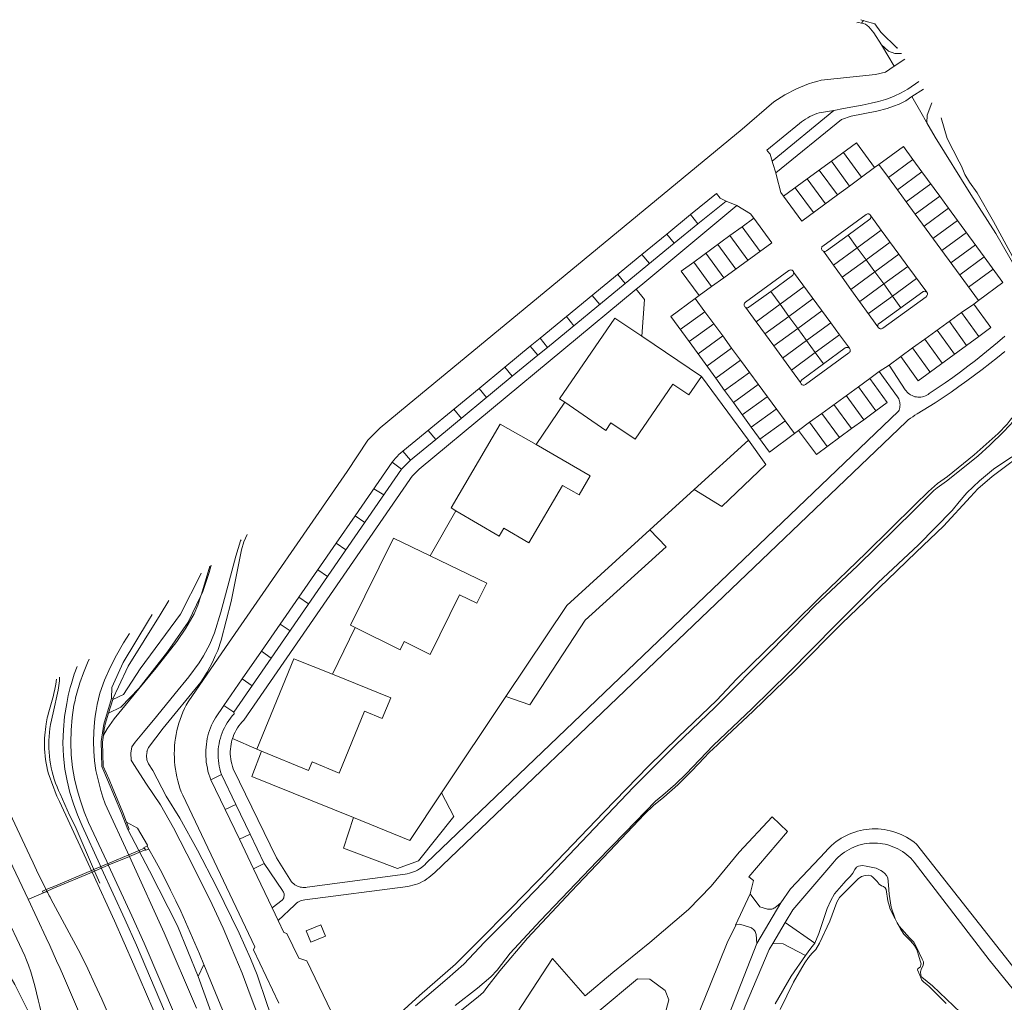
# Model space of a CAD drawing. Header units: metres. Extents: x 89888 to 94270, y 464165 to 468904.
# Tile 367 of 369: x 93303 to 93467, y 468669 to 468833. Entities that reach past the tile are written whole.
import ezdxf

# ---------------------------------------------------------------- set-up
doc = ezdxf.new("R2010")
doc.units = ezdxf.units.M
for name, color, linetype, lineweight in [('B_BEBOUWINGSGRENS_0', 251, 'CONTINUOUS', 13), ('B_OPSTAL_0', 251, 'CONTINUOUS', 13), ('G_GRENS_ALGEMEEN_0', 251, 'CONTINUOUS', 13), ('Q_DAMWAND_LIJN_0', 251, 'CONTINUOUS', 13), ('T_CULTUURGRENS_0', 251, 'CONTINUOUS', 13), ('T_HEK_LIJN_0', 251, 'CONTINUOUS', 13), ('V_GELEIDECONSTRUCTIE_LIJN_0', 251, 'CONTINUOUS', 13), ('V_WEGGRENS_0', 251, 'CONTINUOUS', 13), ('V_WEGMARKERING_LIJN_0', 251, 'CONTINUOUS', 13), ('W_DUIKER_-1', 251, 'CONTINUOUS', 13), ('W_WALBESCHERMING_LIJN_0', 251, 'CONTINUOUS', 13), ('W_WATERGRENS_0', 251, 'CONTINUOUS', 13)]:
    doc.layers.add(name, color=color, linetype=linetype, lineweight=lineweight)

# ---------------------------------------------------------------- blocks, each defined once
blk = doc.blocks.new('OGT_BLOK0_ACAD_1_FMEBLOCK19')
at = {"layer": 'W_WATERGRENS_0'}
blk.add_line((60.76, 61.28), (61.23, 61.11), dxfattribs=at)
blk.add_lwpolyline([(-61.23, -61.28), (-61.04, -60.24), (-60.5, -59.45), (-59.08, -57.78), (-56.94, -55.17), (-53.79, -51.3), (-51.53, -48.56), (-49.79, -46.19), (-49.04, -45.02), (-48.03, -43.08), (-47.24, -41.21), (-46.18, -37.73), (-44.76, -32.54), (-43.67, -28.4), (-42.86, -25.83), (-42.78, -25.65)], dxfattribs=at)
blk = doc.blocks.new('OGT_BLOK0_ACAD_1_FMEBLOCK14')
at = {"layer": 'T_CULTUURGRENS_0'}
for points in [[(59.7, 60.8), (59.23, 60.9), (58.93, 60.85)], [(-42.94, -24.67), (-43.52, -25.87), (-43.92, -27.2), (-45.65, -35.83), (-47.28, -42.29), (-47.88, -44.01), (-48.29, -44.93), (-48.71, -45.88), (-49.65, -47.66), (-50.72, -49.31), (-57, -57.03), (-59.45, -60.24), (-59.7, -60.9)]]:
    blk.add_lwpolyline(points, dxfattribs=at)

msp = doc.modelspace()

# ---------------------------------------------------------------- linework, layer by layer
at = {"layer": 'B_BEBOUWINGSGRENS_0'}
for p, q in [((93406.72, 468780.41), (93416.68, 468773.7)), ((93398.11, 468757.1), (93389.05, 468762.31)), ((93343.18, 468711.08), (93342.39, 468711.4))]:
    msp.add_line(p, q, dxfattribs=at)
for points in [[(93393.83, 468769.38), (93392.98, 468769.96), (93402.23, 468783.44), (93406.72, 468780.41)], [(93416.68, 468773.7), (93414.57, 468770.61), (93411.9, 468772.42), (93405.58, 468763.2), (93401.55, 468765.96), (93400.68, 468764.69), (93393.83, 468769.38)], [(93389.05, 468762.31), (93383.07, 468765.75), (93374.84, 468751.72), (93375.63, 468751.26)], [(93375.63, 468751.26), (93382.86, 468747.03), (93383.63, 468748.35), (93387.83, 468745.89), (93393.45, 468755.5), (93396.23, 468753.89), (93398.11, 468757.1)], [(93371.33, 468743.72), (93365.21, 468746.68), (93358.01, 468732.13), (93358.81, 468731.74)], [(93358.81, 468731.74), (93366.32, 468728.03), (93367, 468729.4), (93371.35, 468727.25), (93376.26, 468737.21), (93379.14, 468735.8), (93380.79, 468739.14), (93371.33, 468743.72)], [(93342.39, 468711.4), (93348.59, 468726.5), (93355, 468723.93)], [(93355, 468723.93), (93364.75, 468720.02), (93363.34, 468716.56), (93360.35, 468717.77), (93356.12, 468707.43), (93351.6, 468709.28), (93351.02, 468707.87), (93343.18, 468711.08)]]:
    msp.add_lwpolyline(points, dxfattribs=at)
at = {"layer": 'B_OPSTAL_0'}
msp.add_line((93350.62, 468681.05), (93351.38, 468679.18), dxfattribs=at)
msp.add_lwpolyline([(93351.38, 468679.18), (93353.85, 468680.18), (93353.09, 468682.05), (93350.62, 468681.05)], dxfattribs=at)
at = {"layer": 'G_GRENS_ALGEMEEN_0'}
msp.add_line((93317.59, 468717.45), (93318.29, 468719.72), dxfattribs=at)
for points in [[(93320.85, 468697.97), (93321.06, 468698.04), (93320.6, 468699.24)], [(93324.08, 468695.22), (93323.52, 468695), (93323.68, 468694.76), (93323.84, 468694.51), (93324.36, 468694.71)], [(93434.08, 468676.91), (93434.96, 468678.16), (93435.6, 468679.02)]]:
    msp.add_lwpolyline(points, dxfattribs=at)
at = {"layer": 'Q_DAMWAND_LIJN_0'}
for points in [[(93316.37, 468712.68), (93316.7, 468714.89), (93316.8, 468715.61), (93318.1, 468719.89)], [(93320.85, 468697.97), (93319.74, 468700.74), (93317.45, 468706.28), (93316.46, 468708.52), (93316.37, 468712.68)]]:
    msp.add_lwpolyline(points, dxfattribs=at)
at = {"layer": 'T_CULTUURGRENS_0'}
for p, q in [((93443.76, 468833.16), (93443.42, 468832.72)), ((93446.75, 468829.09), (93448.91, 468825.55)), ((93444.8, 468799.97), (93441.18, 468797.33)), ((93431.88, 468790.57), (93428.25, 468787.92)), ((93358.53, 468699.98), (93358.53, 468699.98)), ((93333.52, 468675.41), (93332.55, 468673.41))]:
    msp.add_line(p, q, dxfattribs=at)
for points in [[(93446.75, 468829.09), (93445.5, 468831.14), (93444.65, 468832.11), (93444.08, 468832.55), (93443.7, 468832.66), (93443.42, 468832.72)], [(93450.1, 468827.69), (93448.99, 468827.68), (93447.94, 468828.07), (93446.75, 468829.09)], [(93451.86, 468820.48), (93453.35, 468817.86), (93454.3, 468816.18), (93454.35, 468816.1)], [(93454.35, 468816.1), (93454.41, 468817.35), (93455.17, 468819.43)], [(93473.01, 468785.59), (93470.53, 468789.46), (93465.9, 468797.57), (93461.69, 468804.09), (93455.74, 468813.66), (93454.35, 468816.1)], [(93444.99, 468800.52), (93444.95, 468800.62), (93444.89, 468800.7), (93444.82, 468800.77), (93444.73, 468800.82), (93444.63, 468800.86), (93444.52, 468800.87), (93444.42, 468800.86), (93444.32, 468800.82), (93444.23, 468800.77), (93436.96, 468795.49)], [(93444.99, 468800.52), (93445.01, 468800.42), (93445.01, 468800.32), (93444.99, 468800.21), (93444.95, 468800.12), (93444.88, 468800.03), (93444.8, 468799.97)], [(93441.18, 468797.33), (93437.55, 468794.68), (93437.46, 468794.63), (93437.36, 468794.6), (93437.25, 468794.59), (93437.15, 468794.6), (93437.05, 468794.63)], [(93436.96, 468795.49), (93436.88, 468795.42), (93436.82, 468795.34), (93436.78, 468795.24), (93436.76, 468795.14), (93436.76, 468795.04), (93436.78, 468794.93), (93436.82, 468794.84), (93436.88, 468794.75), (93436.96, 468794.68), (93437.05, 468794.63)], [(93432.09, 468791.13), (93432.05, 468791.23), (93431.99, 468791.32), (93431.91, 468791.39), (93431.82, 468791.45), (93431.72, 468791.48), (93431.61, 468791.49), (93431.51, 468791.48), (93431.4, 468791.45), (93431.31, 468791.4), (93424.03, 468786.09), (93423.95, 468786.02), (93423.89, 468785.93), (93423.84, 468785.84), (93423.82, 468785.73), (93423.82, 468785.63), (93423.84, 468785.53), (93423.88, 468785.43), (93423.94, 468785.34), (93424.02, 468785.27)], [(93432.09, 468791.13), (93432.1, 468791.03), (93432.1, 468790.92), (93432.07, 468790.82), (93432.03, 468790.72), (93431.96, 468790.64), (93431.88, 468790.57)], [(93428.25, 468787.92), (93424.62, 468785.26), (93424.52, 468785.21)], [(93446.18, 468781.99), (93446.23, 468781.9), (93446.29, 468781.81), (93446.37, 468781.74), (93446.46, 468781.69), (93446.57, 468781.66), (93446.67, 468781.66), (93446.78, 468781.67), (93446.88, 468781.71), (93446.97, 468781.76), (93454.23, 468787.03), (93454.31, 468787.1), (93454.37, 468787.18), (93454.42, 468787.27), (93454.45, 468787.38), (93454.45, 468787.48), (93454.43, 468787.59), (93454.39, 468787.68), (93454.33, 468787.77)], [(93446.37, 468782.56), (93453.66, 468787.82), (93453.75, 468787.88), (93453.85, 468787.92), (93453.95, 468787.93), (93454.06, 468787.92), (93454.16, 468787.89), (93454.25, 468787.84), (93454.33, 468787.77)], [(93424.52, 468785.21), (93424.42, 468785.18), (93424.32, 468785.17), (93424.21, 468785.18), (93424.11, 468785.21), (93424.02, 468785.27)], [(93444.21, 468744.2), (93452.33, 468752.22), (93454.63, 468754.47), (93456.11, 468755.82), (93457.81, 468756.98), (93462.25, 468760.62), (93466.26, 468764.19), (93467.74, 468765.74), (93468.29, 468766.41), (93468.77, 468767), (93469.16, 468767.72), (93469.48, 468768.42), (93470.25, 468771.63), (93470.57, 468772.55), (93470.92, 468773.32), (93471.7, 468774.85), (93474.45, 468779.7), (93474.84, 468780.76), (93474.84, 468781.4), (93474.78, 468781.94), (93474.47, 468782.98), (93474.05, 468783.84)], [(93446.18, 468781.99), (93446.16, 468782.1), (93446.16, 468782.21), (93446.18, 468782.31), (93446.22, 468782.41), (93446.29, 468782.49), (93446.37, 468782.56)], [(93433.25, 468772.68), (93433.28, 468772.58), (93433.32, 468772.48), (93433.38, 468772.39), (93433.46, 468772.32), (93433.56, 468772.27), (93433.66, 468772.24), (93433.76, 468772.23), (93433.87, 468772.25), (93433.97, 468772.28), (93434.06, 468772.34), (93441.32, 468777.64), (93441.4, 468777.71), (93441.47, 468777.79), (93441.51, 468777.89), (93441.54, 468777.99), (93441.54, 468778.1), (93441.52, 468778.21), (93441.47, 468778.31), (93441.41, 468778.4)], [(93433.46, 468773.15), (93440.72, 468778.46), (93440.81, 468778.51), (93440.91, 468778.55), (93441.02, 468778.56), (93441.13, 468778.55), (93441.23, 468778.52), (93441.33, 468778.47), (93441.41, 468778.4)], [(93476.17, 468773.26), (93475.78, 468772.88), (93475.48, 468772.47), (93475.23, 468771.96), (93475.13, 468771.28), (93474.95, 468770.42), (93474.44, 468765.53), (93474.25, 468764.81), (93474.02, 468764.2), (93473.65, 468763.62), (93473.27, 468763.12), (93471.65, 468761.75), (93465.26, 468757), (93462.89, 468754.91), (93461.64, 468753.56), (93457.12, 468748.66), (93452.57, 468744.33), (93447.76, 468739.72), (93440.22, 468732.49), (93432.4, 468724.6), (93425.34, 468717.77)], [(93433.25, 468772.68), (93433.25, 468772.79), (93433.27, 468772.89), (93433.32, 468772.99), (93433.38, 468773.07), (93433.46, 468773.15)], [(93424.53, 468763.06), (93427.43, 468759.01), (93420.09, 468751.99), (93415.48, 468754.82)], [(93408.04, 468748.04), (93410.76, 468745.21), (93397.23, 468732.97), (93388.02, 468718.8), (93384.01, 468720.22)], [(93354.3, 468658.91), (93355.65, 468660.73), (93356.84, 468662.01), (93358.34, 468663.18), (93365.08, 468666.34), (93365.78, 468666.77), (93369.57, 468670.25), (93375.6, 468675.46), (93379.29, 468679.21), (93384.81, 468684.79), (93391.21, 468691.35), (93400.37, 468700.9), (93407.83, 468708.57), (93412.79, 468713.42), (93419.24, 468719.62), (93422.52, 468723.13), (93431.96, 468732.29), (93436.49, 468736.77), (93444.21, 468744.2)], [(93425.34, 468717.77), (93420.93, 468713.62), (93419.25, 468712.04), (93418.74, 468711.56), (93417.93, 468710.8), (93417.17, 468710.01), (93414.99, 468707.75), (93412.76, 468705.46), (93410.39, 468703.41), (93408.69, 468702), (93407.16, 468700.54), (93401.3, 468694.36), (93394.92, 468687.63), (93387.62, 468679.83), (93382.97, 468674.37), (93380.8, 468671.58), (93380.27, 468670.83), (93379.38, 468670), (93375.79, 468667.2)], [(93324.03, 468711.03), (93323.93, 468710.33), (93324.02, 468709.65), (93324.3, 468708.95), (93324.98, 468707.83), (93327.21, 468703.56), (93329.51, 468699.86), (93332.49, 468694.54), (93335.63, 468688.43), (93339.45, 468680.64), (93341.35, 468676.42), (93342.46, 468673.72), (93344.03, 468668.94), (93346.94, 468660.63), (93348.05, 468657.21)], [(93373.25, 468704.12), (93375.3, 468700.15), (93369.4, 468692.77), (93365.87, 468691.46), (93356.86, 468694.87), (93358.53, 468699.98)], [(93435.6, 468679.02), (93436.32, 468680.62), (93437.68, 468684.77), (93438.3, 468686.15), (93438.92, 468687.25), (93440.49, 468689.02), (93440.81, 468689.39), (93441.52, 468690.15), (93442, 468690.72), (93442.29, 468691.3), (93442.59, 468691.71), (93442.93, 468691.86), (93443.57, 468691.95), (93444.18, 468691.85), (93445.9, 468691.53), (93446.64, 468691.16), (93446.96, 468690.95), (93447.32, 468690.66), (93447.61, 468690.32), (93447.81, 468689.91), (93447.94, 468688.66), (93448.06, 468687.19), (93448.41, 468685.01), (93449.06, 468683.04)], [(93449.4, 468682.41), (93449.74, 468681.86), (93451.47, 468679.88), (93452.15, 468679.15), (93452.64, 468678.35), (93453.55, 468676.33), (93453.8, 468675.9), (93453.8, 468675.63), (93453.75, 468675.25), (93453.47, 468674.75), (93453.31, 468674.23), (93453.35, 468673.66), (93453.51, 468673.33), (93455.31, 468671.89), (93459.98, 468667.4)], [(93429.01, 468668.86), (93431.65, 468673.48), (93434.08, 468676.91)]]:
    msp.add_lwpolyline(points, dxfattribs=at)
at = {"layer": 'T_HEK_LIJN_0'}
for p, q in [((93416.68, 468773.7), (93424.53, 468763.06)), ((93389.05, 468762.31), (93393.83, 468769.38)), ((93424.53, 468763.06), (93415.48, 468754.82)), ((93415.48, 468754.82), (93408.04, 468748.04)), ((93371.33, 468743.72), (93375.63, 468751.26)), ((93408.04, 468748.04), (93394.16, 468735.41)), ((93384.01, 468720.22), (93394.16, 468735.41)), ((93355, 468723.93), (93358.81, 468731.74)), ((93373.25, 468704.12), (93384.01, 468720.22)), ((93343.18, 468711.08), (93341.54, 468706.85)), ((93341.54, 468706.85), (93358.53, 468699.98)), ((93367.94, 468696.17), (93373.25, 468704.12)), ((93358.53, 468699.98), (93367.94, 468696.17))]:
    msp.add_line(p, q, dxfattribs=at)
at = {"layer": 'V_GELEIDECONSTRUCTIE_LIJN_0'}
msp.add_lwpolyline([(93316.13, 468689.04), (93315.27, 468691.02), (93312.02, 468698.54), (93311.1, 468700.4), (93310.3, 468702.15), (93309.53, 468703.93), (93309.25, 468704.53), (93308.99, 468705.14), (93308.76, 468705.75), (93308.54, 468706.38), (93308.35, 468707.01), (93308.18, 468707.65), (93308.03, 468708.29), (93307.9, 468708.94), (93307.8, 468709.6), (93307.72, 468710.25), (93307.66, 468710.91), (93307.63, 468711.57), (93307.62, 468712.23), (93307.63, 468712.89), (93307.66, 468713.55), (93307.72, 468714.21), (93307.8, 468714.87), (93307.9, 468715.52), (93308.32, 468717.47), (93309.18, 468721.29), (93309.29, 468722.05), (93309.38, 468722.81), (93309.43, 468723.45)], dxfattribs=at)
at = {"layer": 'V_WEGGRENS_0'}
for p, q in [((93450.68, 468826.74), (93448.91, 468825.55)), ((93451.86, 468820.48), (93453.79, 468821.69)), ((93438.79, 468818.15), (93428.5, 468809.66)), ((93453.51, 468807.89), (93452.02, 468809.93)), ((93428.5, 468809.66), (93428.49, 468809.66)), ((93438.39, 468809.66), (93434.36, 468806.7)), ((93443.44, 468807), (93445.61, 468808.59)), ((93446.34, 468809.12), (93445.61, 468808.59)), ((93446.34, 468809.12), (93447.94, 468806.93)), ((93434.36, 468806.7), (93430.4, 468803.8)), ((93441.43, 468805.52), (93443.44, 468807)), ((93447.94, 468806.93), (93449.42, 468804.89)), ((93456.49, 468803.83), (93453.51, 468807.89)), ((93439.41, 468804.03), (93441.43, 468805.52)), ((93414.87, 468800.76), (93419.19, 468804.28)), ((93449.42, 468804.89), (93450.91, 468802.86)), ((93457.98, 468801.8), (93456.49, 468803.83)), ((93420.82, 468802.98), (93416.1, 468799.23)), ((93422.57, 468802.25), (93420.82, 468802.98)), ((93450.91, 468802.86), (93452.4, 468800.82)), ((93459.47, 468799.77), (93457.98, 468801.8)), ((93410.89, 468797.49), (93414.87, 468800.76)), ((93416.1, 468799.23), (93414.87, 468800.76)), ((93425.43, 468800.14), (93423.47, 468798.71)), ((93446.73, 468798.15), (93444.99, 468800.52)), ((93452.4, 468800.82), (93462.95, 468786.38)), ((93416.1, 468799.23), (93412.14, 468795.97)), ((93423.47, 468798.71), (93421.45, 468797.24)), ((93463.95, 468793.67), (93459.47, 468799.77)), ((93406.74, 468794.08), (93410.89, 468797.49)), ((93421.45, 468797.24), (93415.39, 468792.81)), ((93449.68, 468794.12), (93446.73, 468798.15)), ((93412.14, 468795.97), (93403.95, 468789.22)), ((93394.11, 468783.71), (93406.74, 468794.08)), ((93437.05, 468794.63), (93438.74, 468792.3)), ((93451.16, 468792.1), (93449.68, 468794.12)), ((93438.74, 468792.3), (93440.2, 468790.27)), ((93454.33, 468787.77), (93451.16, 468792.1)), ((93418.38, 468788.71), (93420.41, 468790.18)), ((93438.28, 468782.67), (93432.09, 468791.13)), ((93440.2, 468790.27), (93441.66, 468788.25)), ((93403.95, 468789.22), (93390.98, 468778.54)), ((93416.31, 468787.21), (93418.38, 468788.71)), ((93416.31, 468787.21), (93415.63, 468786.71)), ((93441.66, 468788.25), (93446.18, 468781.99)), ((93415.63, 468786.71), (93417.24, 468784.52)), ((93424.02, 468785.27), (93425.81, 468782.82)), ((93462.17, 468785.8), (93460.16, 468784.36)), ((93462.17, 468785.8), (93462.95, 468786.38)), ((93389.71, 468780.09), (93394.11, 468783.71)), ((93417.24, 468784.52), (93418.73, 468782.49)), ((93460.16, 468784.36), (93454.02, 468779.95)), ((93418.73, 468782.49), (93420.23, 468780.46)), ((93425.81, 468782.82), (93428.77, 468778.79)), ((93439.76, 468780.65), (93438.28, 468782.67)), ((93420.23, 468780.46), (93421.72, 468778.43)), ((93441.41, 468778.4), (93439.76, 468780.65)), ((93460.98, 468778.89), (93463.02, 468780.38)), ((93383.82, 468775.23), (93388.08, 468778.74)), ((93388.08, 468778.74), (93389.71, 468780.09)), ((93389.33, 468777.23), (93388.08, 468778.74)), ((93389.71, 468780.09), (93390.98, 468778.54)), ((93414.63, 468779.52), (93419.07, 468773.4)), ((93428.77, 468778.79), (93431.73, 468774.76)), ((93454.02, 468779.95), (93451.97, 468778.48)), ((93389.33, 468777.23), (93385.07, 468773.72)), ((93390.98, 468778.54), (93389.33, 468777.23)), ((93421.72, 468778.43), (93423.21, 468776.4)), ((93448.06, 468775.59), (93449.98, 468777.05)), ((93451.97, 468778.48), (93449.98, 468777.05)), ((93423.21, 468776.4), (93432.21, 468764.16)), ((93448.06, 468775.59), (93446.37, 468774.5)), ((93385.07, 468773.72), (93372.29, 468763.16)), ((93379.53, 468771.7), (93383.82, 468775.23)), ((93431.73, 468774.76), (93433.25, 468772.68)), ((93444.8, 468773.36), (93446.37, 468774.5)), ((93419.07, 468773.4), (93420.55, 468771.36)), ((93442.9, 468771.98), (93444.8, 468773.36)), ((93366.78, 468761.19), (93379.53, 468771.7)), ((93420.55, 468771.36), (93422.03, 468769.32)), ((93436.8, 468767.52), (93442.9, 468771.98)), ((93422.03, 468769.32), (93424.99, 468765.24)), ((93434.76, 468766.04), (93436.8, 468767.52)), ((93443.8, 468766.47), (93445.84, 468767.96)), ((93432.9, 468764.68), (93434.76, 468766.04)), ((93441.77, 468764.98), (93443.8, 468766.47)), ((93432.21, 468764.16), (93432.9, 468764.68)), ((93372.29, 468763.16), (93368.08, 468759.69)), ((93366.78, 468761.19), (93368.08, 468759.69)), ((93364.98, 468759.37), (93358.79, 468750.41)), ((93366.56, 468758.2), (93364.98, 468759.37)), ((93368.08, 468759.69), (93366.56, 468758.2)), ((93344.79, 468726.63), (93366.56, 468758.2)), ((93358.79, 468750.41), (93355.65, 468745.86)), ((93355.65, 468745.86), (93343.14, 468727.77)), ((93343.14, 468727.77), (93339.95, 468723.16)), ((93338.54, 468717.59), (93344.79, 468726.63)), ((93339.95, 468723.16), (93336.89, 468718.73)), ((93318.1, 468719.89), (93318.33, 468719.85)), ((93318.33, 468719.85), (93318.29, 468719.72)), ((93336.89, 468718.73), (93338.54, 468717.59)), ((93338.54, 468717.59), (93338.57, 468717.33)), ((93338.32, 468713.19), (93342.39, 468711.4)), ((93336.45, 468707.2), (93334.69, 468706.31)), ((93334.69, 468706.31), (93337.08, 468701.33)), ((93338.86, 468702.19), (93336.45, 468707.2)), ((93341.54, 468706.85), (93358.53, 468699.98)), ((93337.08, 468701.33), (93339.46, 468696.36)), ((93341.25, 468697.22), (93338.86, 468702.19)), ((93358.53, 468699.98), (93367.94, 468696.17)), ((93339.46, 468696.36), (93341.82, 468691.44)), ((93343.61, 468692.33), (93341.25, 468697.22)), ((93341.82, 468691.44), (93343.61, 468692.33)), ((93344.95, 468684.89), (93341.82, 468691.44)), ((93344.95, 468684.89), (93345.95, 468682.79)), ((93429.95, 468685.74), (93425.94, 468678.94)), ((93428.6, 468678.93), (93430.69, 468682.46)), ((93435.6, 468679.02), (93430.69, 468682.46))]:
    msp.add_line(p, q, dxfattribs=at)
for points in [[(93448.91, 468825.55), (93447.46, 468824.53), (93445.75, 468824.17), (93436.69, 468823.19), (93435.98, 468823), (93435.28, 468822.8), (93434.59, 468822.57), (93433.91, 468822.33), (93433.23, 468822.05), (93432.57, 468821.76), (93431.91, 468821.45), (93431.26, 468821.11), (93430.63, 468820.76), (93430, 468820.38), (93429.39, 468819.99), (93428.79, 468819.58), (93423.47, 468815.04), (93367.5, 468768.83), (93363, 468765.14), (93360.93, 468763.04), (93357.46, 468757.79), (93337.13, 468728.41), (93330.89, 468719.34), (93330.58, 468718.77), (93330.29, 468718.19), (93330.02, 468717.6), (93329.78, 468717), (93329.55, 468716.39), (93329.35, 468715.77), (93329.17, 468715.15), (93329.02, 468714.52), (93328.89, 468713.88), (93328.78, 468713.24), (93328.7, 468712.6), (93328.63, 468711.95), (93328.6, 468711.3), (93328.59, 468710.65), (93328.6, 468710), (93328.63, 468709.35), (93328.69, 468708.71), (93328.77, 468708.06), (93328.88, 468707.42), (93329.01, 468706.78), (93329.16, 468706.15), (93329.34, 468705.53), (93329.54, 468704.91), (93329.76, 468704.3), (93330.01, 468703.7), (93342.03, 468678.4), (93341.8, 468677.87), (93346.05, 468668.95)], [(93438.79, 468818.15), (93440.44, 468818.49), (93443.53, 468819.06), (93445.04, 468819.37), (93446.28, 468819.64), (93447.44, 468819.98), (93448.23, 468820.24), (93448.99, 468820.59), (93449.94, 468821.04), (93451.15, 468821.71)], [(93451.15, 468821.71), (93453, 468822.97), (93453, 468822.97)], [(93429.09, 468807.71), (93440.1, 468816.65), (93441.71, 468817.2), (93445.97, 468818.05), (93447.71, 468818.5), (93448.77, 468818.86), (93449.73, 468819.22), (93450.82, 468819.78), (93451.86, 468820.48)], [(93427.61, 468811.54), (93433.07, 468815.95), (93433.39, 468816.22), (93433.73, 468816.47), (93434.08, 468816.71), (93434.44, 468816.93), (93434.81, 468817.13), (93435.19, 468817.32), (93435.57, 468817.49), (93435.97, 468817.64), (93436.37, 468817.77), (93438.79, 468818.15)], [(93428.49, 468809.66), (93428.18, 468810.82), (93427.79, 468811.31), (93427.61, 468811.54)], [(93445.61, 468808.59), (93442.58, 468812.74), (93438.39, 468809.66)], [(93452.02, 468809.93), (93450.43, 468812.11), (93446.34, 468809.12)], [(93428.49, 468809.66), (93428.6, 468809.29), (93429.09, 468807.71)], [(93430.4, 468803.8), (93429.93, 468804.44), (93429.21, 468807.24), (93429.09, 468807.71)], [(93419.19, 468804.28), (93419.8, 468803.51), (93420.82, 468802.98)], [(93430.4, 468803.8), (93433.45, 468799.65), (93439.41, 468804.03)], [(93405.77, 468788.29), (93406.54, 468788.92), (93422.57, 468802.25)], [(93422.57, 468802.25), (93424.88, 468800.89), (93425.43, 468800.14)], [(93420.41, 468790.18), (93428.46, 468796.01), (93425.43, 468800.14)], [(93462.95, 468786.38), (93467.07, 468789.41), (93463.95, 468793.67)], [(93415.39, 468792.81), (93413.31, 468791.29), (93416.31, 468787.21)], [(93340.19, 468716.26), (93367.93, 468756.47), (93368.16, 468756.79), (93368.4, 468757.1), (93368.66, 468757.39), (93368.94, 468757.67), (93369.23, 468757.93), (93369.53, 468758.18), (93405.77, 468788.29)], [(93406.72, 468780.41), (93407.14, 468786.55), (93405.77, 468788.29)], [(93415.63, 468786.71), (93411.58, 468783.73), (93414.63, 468779.52)], [(93463.02, 468780.38), (93465.06, 468781.87), (93462.17, 468785.8)], [(93467.35, 468780.41), (93466.15, 468779.38), (93464.94, 468778.36), (93463.71, 468777.36), (93462.47, 468776.38), (93461.22, 468775.41), (93459.95, 468774.47), (93458.67, 468773.53), (93457.38, 468772.62), (93456.07, 468771.73), (93454.76, 468770.85), (93454.55, 468770.7), (93454.33, 468770.57), (93454.1, 468770.46), (93453.86, 468770.37), (93453.61, 468770.3), (93453.36, 468770.26), (93453.11, 468770.24), (93452.85, 468770.24), (93452.6, 468770.27), (93452.35, 468770.32), (93452.1, 468770.4), (93451.87, 468770.49), (93451.64, 468770.61), (93451.43, 468770.75), (93451.22, 468770.91), (93451.04, 468771.08), (93450.87, 468771.27), (93450.72, 468771.48), (93448.06, 468775.59)], [(93449.98, 468777.05), (93452.89, 468772.97), (93460.98, 468778.89)], [(93345.95, 468682.79), (93348.67, 468685.37), (93348.84, 468685.54), (93349.03, 468685.7), (93349.24, 468685.84), (93349.45, 468685.96), (93349.68, 468686.06), (93349.91, 468686.13), (93350.15, 468686.19), (93350.4, 468686.22), (93367.63, 468688.48), (93368.05, 468688.56), (93368.47, 468688.66), (93368.88, 468688.78), (93369.28, 468688.93), (93369.67, 468689.1), (93370.06, 468689.29), (93370.43, 468689.49), (93370.79, 468689.72), (93371.14, 468689.97), (93371.48, 468690.24), (93371.8, 468690.52), (93372.1, 468690.82), (93450.9, 468766.14), (93451.24, 468766.43), (93451.6, 468766.71), (93451.98, 468766.97), (93452.36, 468767.21), (93452.75, 468767.44), (93455.72, 468769.29), (93457.06, 468770.18), (93458.39, 468771.08), (93459.71, 468772), (93461.02, 468772.94), (93462.32, 468773.9), (93463.6, 468774.87), (93464.87, 468775.86), (93466.13, 468776.87), (93467.37, 468777.89)], [(93446.37, 468774.5), (93449.46, 468770.32), (93449.56, 468770.14), (93449.65, 468769.95), (93449.73, 468769.76), (93449.79, 468769.56), (93449.83, 468769.36), (93449.85, 468769.16), (93449.86, 468768.94), (93449.85, 468768.72), (93449.82, 468768.51), (93449.77, 468768.3), (93449.7, 468768.09), (93449.62, 468767.9), (93370.68, 468692.34), (93370.43, 468692.08), (93370.15, 468691.84), (93369.86, 468691.61), (93369.56, 468691.41), (93369.24, 468691.22), (93368.92, 468691.05), (93368.58, 468690.91), (93368.24, 468690.78), (93367.88, 468690.68), (93367.53, 468690.59), (93367.16, 468690.54), (93350.8, 468688.33), (93350.56, 468688.3), (93350.32, 468688.29), (93350.08, 468688.3), (93349.84, 468688.33), (93349.61, 468688.38), (93349.38, 468688.45), (93349.15, 468688.54), (93348.94, 468688.65), (93348.73, 468688.77), (93348.54, 468688.91), (93348.35, 468689.07), (93348.19, 468689.24), (93345.64, 468693.23), (93338.43, 468708.15), (93338.3, 468708.54), (93338.18, 468708.94), (93338.09, 468709.35), (93338.02, 468709.76), (93337.98, 468710.18), (93337.95, 468710.59), (93337.95, 468711.01), (93337.97, 468711.43), (93338.01, 468711.84), (93338.08, 468712.26), (93338.17, 468712.66), (93338.28, 468713.07), (93338.32, 468713.19)], [(93445.84, 468767.96), (93447.73, 468769.34), (93444.8, 468773.36)], [(93424.99, 468765.24), (93428.03, 468761.04), (93432.21, 468764.16)], [(93432.9, 468764.68), (93435.88, 468760.67), (93441.77, 468764.98)], [(93364.98, 468759.37), (93365.25, 468759.71), (93365.53, 468760.03), (93365.82, 468760.34), (93366.13, 468760.64), (93366.45, 468760.92), (93366.78, 468761.19)], [(93318.29, 468719.72), (93320.12, 468720.53), (93322.89, 468724.82), (93329.65, 468733.98), (93333.05, 468740.64), (93333.09, 468740.8)], [(93327.67, 468736.25), (93326.2, 468733.86), (93320.86, 468725.28), (93319.24, 468721.82), (93318.33, 468719.85)], [(93324.91, 468733.93), (93324.28, 468732.9), (93320.05, 468725.92), (93318.15, 468721.7), (93318.1, 468719.89)], [(93321.13, 468730.76), (93320.08, 468729.16), (93318.92, 468727.15), (93317.88, 468725.08), (93316.95, 468722.95), (93316.15, 468720.78), (93315.91, 468719.82), (93315.71, 468718.86), (93315.53, 468717.89), (93315.38, 468716.92), (93315.26, 468715.94), (93315.13, 468714.32), (93315.09, 468712.7), (93315.14, 468711.08), (93315.26, 468709.46), (93315.48, 468707.85), (93315.73, 468706.72), (93316.01, 468705.6), (93316.32, 468704.48), (93316.66, 468703.38), (93317.04, 468702.28), (93321.08, 468693.47)], [(93314.37, 468726.45), (93314.07, 468725.83), (93313.39, 468724.18), (93312.8, 468722.5), (93312.29, 468720.78), (93312.19, 468720.38), (93312.09, 468719.97), (93312, 468719.57), (93311.91, 468719.16), (93311.82, 468718.75), (93311.54, 468716.69), (93311.37, 468714.61), (93311.32, 468712.52), (93311.38, 468710.44), (93311.55, 468708.36), (93311.92, 468706.48), (93312.37, 468704.61), (93312.9, 468702.77), (93313.53, 468700.95), (93314.24, 468699.17), (93317.32, 468692.62), (93317.6, 468692)], [(93316.43, 468691.45), (93316.41, 468691.5), (93316.13, 468692.12), (93313.17, 468698.59), (93312.4, 468700.43), (93311.73, 468702.3), (93311.15, 468704.2), (93310.68, 468706.14), (93310.29, 468708.09), (93310.07, 468710.27), (93309.99, 468712.47), (93310.05, 468714.66), (93310.26, 468716.85), (93310.61, 468719.02), (93310.74, 468719.7), (93310.88, 468720.39), (93311.03, 468721.07), (93311.21, 468721.74), (93311.39, 468722.41), (93311.88, 468723.93), (93312.37, 468725.23)], [(93308.9, 468723.13), (93308.77, 468722.25), (93308.57, 468721.17), (93308.48, 468720.78), (93308.39, 468720.39), (93308.29, 468720), (93308.19, 468719.61), (93308.08, 468719.23), (93307.51, 468717.29), (93307.43, 468716.97), (93307.35, 468716.65), (93307.28, 468716.32), (93307.22, 468715.99), (93307.16, 468715.67)], [(93334.69, 468706.31), (93334.51, 468706.78), (93334.36, 468707.26), (93334.22, 468707.75), (93334.11, 468708.24), (93334.02, 468708.73), (93333.94, 468709.23), (93333.89, 468709.73), (93333.86, 468710.23), (93333.85, 468710.74), (93333.86, 468711.24), (93333.9, 468711.74), (93333.95, 468712.24), (93334.01, 468712.71), (93334.08, 468713.18), (93334.18, 468713.64), (93334.31, 468714.1), (93334.45, 468714.55), (93334.62, 468714.99), (93334.81, 468715.43), (93335.01, 468715.85), (93335.24, 468716.27), (93335.49, 468716.67), (93336.89, 468718.73)], [(93338.57, 468717.33), (93338.26, 468716.97), (93337.96, 468716.6), (93337.69, 468716.22), (93337.43, 468715.82), (93337.19, 468715.42), (93336.97, 468715), (93336.77, 468714.57), (93336.59, 468714.14), (93336.43, 468713.69), (93336.29, 468713.24), (93336.17, 468712.78), (93336.07, 468712.32), (93336, 468711.86), (93335.94, 468711.39), (93335.91, 468710.92), (93335.9, 468710.45), (93335.91, 468709.97), (93335.95, 468709.5), (93336.01, 468709.03), (93336.09, 468708.57), (93336.18, 468708.11), (93336.31, 468707.65), (93336.45, 468707.2)], [(93338.32, 468713.19), (93338.41, 468713.46), (93338.56, 468713.85), (93338.74, 468714.23), (93338.93, 468714.6), (93339.15, 468714.96), (93339.38, 468715.3), (93339.63, 468715.63), (93339.9, 468715.95), (93340.19, 468716.26)], [(93307.16, 468715.67), (93307.1, 468715.19), (93307.05, 468714.71), (93307, 468714.24), (93306.95, 468713.76), (93306.91, 468713.28), (93306.89, 468712.68), (93306.89, 468712.08), (93306.9, 468711.48), (93306.94, 468710.88), (93307, 468710.29), (93307.07, 468709.69), (93307.17, 468709.1), (93307.29, 468708.51), (93307.42, 468707.93), (93307.59, 468707.32)], [(93307.59, 468707.32), (93307.84, 468706.56), (93308.1, 468705.81), (93308.38, 468705.06), (93308.68, 468704.31), (93308.98, 468703.57), (93309.4, 468702.65), (93313.19, 468694.49), (93314.86, 468690.85), (93318.61, 468682.71), (93321.85, 468675.4), (93325, 468668.03), (93325.16, 468667.63), (93325.33, 468667.23), (93325.49, 468666.83), (93325.65, 468666.42), (93325.81, 468666.02)], [(93295.62, 468704.57), (93300.62, 468693.87), (93304.15, 468686.34)], [(93307.31, 468687.67), (93306.72, 468688.84), (93306.14, 468690.02), (93305.58, 468691.21), (93305.02, 468692.4), (93304.47, 468693.59), (93302.34, 468698.09), (93299.59, 468703.96), (93298.54, 468706.08)], [(93424.81, 468687.24), (93425.37, 468689.48), (93424.6, 468690.09), (93431.04, 468697.68), (93428.47, 468700.09), (93422.99, 468694.22), (93418.28, 468688.52), (93414.51, 468684.62), (93408.08, 468679.09), (93401.89, 468674.07), (93397.24, 468670.2), (93391.78, 468676.45), (93384.26, 468664.9)], [(93472.24, 468670.64), (93452.6, 468695.55), (93452.21, 468695.86), (93451.81, 468696.16), (93451.39, 468696.43), (93450.96, 468696.69), (93450.52, 468696.92), (93450.07, 468697.14), (93449.61, 468697.33), (93449.15, 468697.51), (93448.67, 468697.66), (93448.19, 468697.79), (93447.7, 468697.89), (93447.21, 468697.98), (93446.72, 468698.04), (93446.22, 468698.08), (93445.72, 468698.09), (93445.22, 468698.09), (93444.73, 468698.06), (93444.23, 468698), (93443.74, 468697.93), (93443.25, 468697.83), (93442.76, 468697.71), (93442.29, 468697.56), (93441.82, 468697.4), (93441.35, 468697.21), (93440.9, 468697), (93440.46, 468696.77), (93440.03, 468696.52), (93439.61, 468696.26), (93439.2, 468695.97), (93438.81, 468695.66), (93438.43, 468695.34), (93438.06, 468695), (93437.72, 468694.64), (93437.39, 468694.27), (93431.57, 468688.05), (93429.95, 468685.74)], [(93332.55, 468673.41), (93329.11, 468681.91), (93324.45, 468691.11), (93320.85, 468697.97)], [(93303.79, 468676.46), (93303.6, 468676.89), (93299.99, 468684.58), (93297.9, 468689.07), (93297.73, 468689.43), (93297.56, 468689.79), (93297.38, 468690.16), (93297.19, 468690.51), (93297, 468690.86), (93296.2, 468692.23), (93295.5, 468693.41), (93295.31, 468693.73), (93295.11, 468694.05), (93294.9, 468694.36), (93294.69, 468694.67), (93294.48, 468694.98)], [(93430.69, 468682.46), (93431.93, 468684.57), (93438.63, 468692.36), (93438.92, 468692.71), (93439.22, 468693.04), (93439.53, 468693.35), (93439.87, 468693.65), (93440.21, 468693.93), (93440.57, 468694.2), (93440.95, 468694.44), (93441.34, 468694.66), (93441.74, 468694.87), (93442.14, 468695.05), (93442.56, 468695.21), (93442.98, 468695.35), (93443.41, 468695.47), (93443.85, 468695.57), (93444.29, 468695.64), (93444.74, 468695.69), (93445.18, 468695.72), (93445.63, 468695.73), (93446.08, 468695.71), (93446.52, 468695.67), (93446.96, 468695.6), (93447.4, 468695.52), (93447.84, 468695.41), (93448.26, 468695.28), (93448.68, 468695.12), (93449.1, 468694.95), (93449.5, 468694.76), (93449.89, 468694.54), (93450.27, 468694.3), (93450.64, 468694.05), (93450.99, 468693.78), (93451.33, 468693.48), (93451.65, 468693.18), (93451.96, 468692.85), (93452.25, 468692.51), (93464.74, 468676.23), (93470.49, 468669.15)], [(93321.08, 468693.47), (93321.37, 468692.84), (93326.87, 468680.74), (93332.28, 468668.13)], [(93329.56, 468655.68), (93328.76, 468661.94), (93326.94, 468667.63), (93322.26, 468678.66), (93320.3, 468683.02), (93316.43, 468691.45)], [(93323.56, 468678.98), (93321.47, 468683.54), (93317.6, 468692)], [(93343.61, 468692.33), (93346.65, 468687.82), (93346.75, 468687.69), (93346.83, 468687.54), (93346.89, 468687.39), (93346.93, 468687.23), (93346.95, 468687.06), (93346.94, 468686.9), (93346.91, 468686.73), (93346.87, 468686.58), (93346.8, 468686.43), (93346.71, 468686.29), (93346.6, 468686.16), (93344.95, 468684.89)], [(93307.31, 468687.67), (93307.12, 468687.59), (93304.37, 468686.43), (93304.15, 468686.34)], [(93321.69, 468656.51), (93321.11, 468658.11), (93320.52, 468659.7), (93319.92, 468661.3), (93319.33, 468662.9), (93318.73, 468664.49), (93317.61, 468667.05), (93316.47, 468669.61), (93315.31, 468672.15), (93314.13, 468674.69), (93312.93, 468677.21), (93307.96, 468686.42), (93307.83, 468686.67), (93307.7, 468686.92), (93307.57, 468687.17), (93307.44, 468687.42), (93307.31, 468687.67)], [(93424.81, 468687.24), (93422.36, 468682.03), (93422.5, 468682.06)], [(93429.95, 468685.74), (93429.22, 468685.14), (93429.08, 468685.02), (93428.93, 468684.91), (93428.77, 468684.83), (93428.61, 468684.75), (93428.43, 468684.7), (93428.25, 468684.67), (93428.07, 468684.66), (93427.89, 468684.67), (93427.71, 468684.7), (93426.46, 468685.04), (93424.81, 468687.24)], [(93304.15, 468686.34), (93307.18, 468679.86), (93307.77, 468678.59), (93308.35, 468677.31), (93308.92, 468676.04), (93309.5, 468674.76), (93310.07, 468673.49), (93317.94, 468655.15)], [(93295.72, 468682.78), (93301.93, 468672.09), (93306.08, 468663.85), (93307.03, 468664.05)], [(93354.3, 468658.91), (93354.49, 468661.16), (93355.52, 468666.07), (93350.73, 468676.06), (93349.41, 468676.5), (93347.41, 468680.62), (93346.89, 468680.8), (93345.95, 468682.79)], [(93382.66, 468593.1), (93382.99, 468593.53), (93384.57, 468596.4), (93385.93, 468599.54), (93387.4, 468603.67), (93388.57, 468606.84), (93389.78, 468608.51), (93391.67, 468609.33), (93395.73, 468609.79), (93398.59, 468610.99), (93397.67, 468614.46), (93397.68, 468618.28), (93398.34, 468622.78), (93400.17, 468628.39), (93402.6, 468634.82), (93411.35, 468655.27), (93418.17, 468672.16), (93421.09, 468679.33), (93422.5, 468682.06)], [(93422.5, 468682.06), (93423.12, 468682.18), (93424.86, 468681.61), (93425.02, 468681.54), (93425.17, 468681.45), (93425.31, 468681.35), (93425.44, 468681.23), (93425.55, 468681.09), (93425.64, 468680.94), (93425.71, 468680.79), (93425.77, 468680.62), (93425.81, 468680.45), (93425.94, 468678.94)], [(93330.46, 468662.75), (93328.98, 468666.35), (93323.56, 468678.98)], [(93408.64, 468534.43), (93404.54, 468561.14), (93404.03, 468563.67), (93403.57, 468567.19), (93404.91, 468592.99), (93405.36, 468595.27), (93406.39, 468598.26), (93407.97, 468601.27), (93410.67, 468605.39), (93412.81, 468609.07), (93414.43, 468613.49), (93415.15, 468615.86), (93416.49, 468624.62), (93416.95, 468627.98), (93416.95, 468632.91), (93416.7, 468641.3), (93416.9, 468648.47), (93417.23, 468649.53), (93419.01, 468654.96), (93424.01, 468668.48), (93428.01, 468677.93), (93428.6, 468678.93)], [(93425.94, 468678.94), (93416.85, 468655.74)], [(93428.6, 468678.93), (93430.36, 468678.9), (93434.08, 468676.91)], [(93307.03, 468664.05), (93306.87, 468664.88), (93306.63, 468666.05), (93306.38, 468667.22), (93306.12, 468668.39), (93305.85, 468669.55), (93305.56, 468670.72), (93305.29, 468671.89), (93304.97, 468673.05), (93304.61, 468674.2), (93304.22, 468675.34), (93303.79, 468676.46)], [(93339.87, 468653.57), (93336.59, 468662.35), (93332.55, 468673.41)], [(93388.22, 468640.52), (93391.68, 468641.69), (93396.52, 468646.04), (93401.57, 468652.44), (93406.79, 468659.36), (93410.58, 468667.03), (93411.22, 468669.55), (93410.63, 468671.07), (93408.06, 468673), (93405.97, 468673.05), (93399.58, 468667.7), (93394.09, 468662.15), (93389.6, 468656.14), (93386.85, 468649.61), (93386.15, 468646.85), (93389.65, 468644.58), (93388.22, 468640.52)]]:
    msp.add_lwpolyline(points, dxfattribs=at)
at = {"layer": 'V_WEGMARKERING_LIJN_0'}
for p, q in [((93443.44, 468807), (93440.4, 468811.14)), ((93447.94, 468806.93), (93452.02, 468809.93)), ((93452.02, 468809.93), (93452.02, 468809.93)), ((93438.39, 468809.66), (93438.38, 468809.66)), ((93441.43, 468805.52), (93438.39, 468809.66)), ((93434.36, 468806.7), (93434.35, 468806.7)), ((93437.4, 468802.55), (93434.36, 468806.7)), ((93439.41, 468804.03), (93436.37, 468808.18)), ((93443.44, 468806.99), (93443.44, 468807)), ((93447.92, 468806.92), (93447.94, 468806.93)), ((93449.42, 468804.89), (93453.51, 468807.89)), ((93453.51, 468807.89), (93453.51, 468807.9)), ((93435.38, 468801.08), (93432.34, 468805.22)), ((93441.43, 468805.51), (93441.43, 468805.52)), ((93450.91, 468802.86), (93455, 468805.86)), ((93439.41, 468804.03), (93439.41, 468804.03)), ((93449.41, 468804.89), (93449.42, 468804.89)), ((93452.4, 468800.82), (93456.49, 468803.83)), ((93456.49, 468803.83), (93456.49, 468803.83)), ((93450.9, 468802.85), (93450.91, 468802.86)), ((93453.88, 468798.79), (93457.98, 468801.8)), ((93457.98, 468801.8), (93457.99, 468801.8)), ((93452.39, 468800.82), (93452.4, 468800.82)), ((93426.47, 468794.59), (93423.47, 468798.71)), ((93423.47, 468798.71), (93423.47, 468798.71)), ((93455.37, 468796.76), (93459.47, 468799.77)), ((93459.47, 468799.77), (93459.47, 468799.77)), ((93412.14, 468795.97), (93410.89, 468797.49)), ((93410.89, 468797.49), (93410.89, 468797.49)), ((93424.45, 468793.12), (93421.45, 468797.24)), ((93421.45, 468797.24), (93421.45, 468797.24)), ((93441.18, 468797.33), (93442.71, 468795.21)), ((93441.18, 468797.33), (93441.18, 468797.33)), ((93442.71, 468795.21), (93446.73, 468798.15)), ((93446.73, 468798.15), (93446.73, 468798.15)), ((93456.86, 468794.73), (93460.96, 468797.73)), ((93412.14, 468795.97), (93412.14, 468795.97)), ((93422.43, 468791.64), (93419.43, 468795.76)), ((93438.74, 468792.3), (93442.71, 468795.21)), ((93442.71, 468795.21), (93444.19, 468793.19)), ((93444.19, 468793.19), (93448.21, 468796.13)), ((93458.35, 468792.69), (93462.46, 468795.7)), ((93406.74, 468794.08), (93406.74, 468794.08)), ((93407.99, 468792.55), (93406.74, 468794.08)), ((93420.41, 468790.18), (93417.41, 468794.29)), ((93445.66, 468791.17), (93449.68, 468794.12)), ((93449.68, 468794.12), (93449.68, 468794.12)), ((93459.84, 468790.66), (93463.95, 468793.67)), ((93463.95, 468793.67), (93463.95, 468793.67)), ((93418.38, 468788.71), (93415.39, 468792.81)), ((93415.39, 468792.81), (93415.39, 468792.81)), ((93438.71, 468792.28), (93438.74, 468792.3)), ((93440.2, 468790.27), (93444.19, 468793.19)), ((93444.19, 468793.19), (93445.66, 468791.17)), ((93447.13, 468789.15), (93451.16, 468792.1)), ((93451.16, 468792.1), (93451.16, 468792.1)), ((93403.95, 468789.22), (93402.69, 468790.75)), ((93420.42, 468790.17), (93420.41, 468790.18)), ((93440.19, 468790.27), (93440.2, 468790.27)), ((93441.66, 468788.25), (93445.66, 468791.17)), ((93445.66, 468791.17), (93447.13, 468789.15)), ((93461.33, 468788.63), (93465.44, 468791.64)), ((93403.95, 468789.22), (93403.95, 468789.22)), ((93418.4, 468788.7), (93418.38, 468788.71)), ((93433.85, 468788.72), (93429.82, 468785.76)), ((93443.14, 468786.23), (93447.13, 468789.15)), ((93447.13, 468789.15), (93448.6, 468787.13)), ((93448.6, 468787.13), (93452.63, 468790.08)), ((93399.68, 468785.71), (93398.42, 468787.24)), ((93428.25, 468787.92), (93428.25, 468787.92)), ((93428.25, 468787.92), (93429.82, 468785.76)), ((93441.66, 468788.25), (93441.66, 468788.25)), ((93444.62, 468784.21), (93448.6, 468787.13)), ((93448.6, 468787.13), (93450.01, 468785.19)), ((93429.82, 468785.76), (93425.81, 468782.82)), ((93429.82, 468785.76), (93431.29, 468783.74)), ((93435.33, 468786.7), (93431.29, 468783.74)), ((93395.38, 468782.16), (93394.11, 468783.71)), ((93394.11, 468783.71), (93394.11, 468783.71)), ((93417.24, 468784.52), (93413.15, 468781.56)), ((93417.31, 468784.57), (93417.24, 468784.52)), ((93431.29, 468783.74), (93427.29, 468780.81)), ((93431.29, 468783.74), (93432.77, 468781.72)), ((93436.8, 468784.68), (93432.77, 468781.72)), ((93463.02, 468780.38), (93460.16, 468784.36)), ((93460.16, 468784.36), (93460.16, 468784.36)), ((93418.73, 468782.49), (93414.63, 468779.52)), ((93418.79, 468782.53), (93418.73, 468782.49)), ((93425.81, 468782.82), (93425.81, 468782.82)), ((93438.28, 468782.67), (93434.24, 468779.7)), ((93438.28, 468782.67), (93438.28, 468782.67)), ((93460.98, 468778.89), (93458.11, 468782.89)), ((93420.23, 468780.46), (93416.11, 468777.48)), ((93420.27, 468780.49), (93420.23, 468780.46)), ((93432.77, 468781.72), (93428.77, 468778.79)), ((93432.77, 468781.72), (93434.24, 468779.7)), ((93439.76, 468780.65), (93435.71, 468777.68)), ((93439.76, 468780.65), (93439.76, 468780.65)), ((93458.95, 468777.4), (93456.06, 468781.42)), ((93463.04, 468780.34), (93463.02, 468780.38)), ((93414.63, 468779.52), (93414.63, 468779.52)), ((93428.77, 468778.79), (93428.77, 468778.79)), ((93434.24, 468779.7), (93430.25, 468776.78)), ((93434.24, 468779.7), (93435.71, 468777.68)), ((93456.9, 468775.93), (93454.02, 468779.95)), ((93454.02, 468779.95), (93454.02, 468779.95)), ((93461, 468778.87), (93460.98, 468778.89)), ((93421.72, 468778.43), (93417.59, 468775.44)), ((93421.74, 468778.45), (93421.72, 468778.43)), ((93435.71, 468777.68), (93431.73, 468774.76)), ((93435.71, 468777.68), (93437.09, 468775.8)), ((93454.85, 468774.46), (93451.97, 468778.48)), ((93451.97, 468778.48), (93451.97, 468778.48)), ((93423.21, 468776.4), (93419.07, 468773.4)), ((93423.22, 468776.41), (93423.21, 468776.4)), ((93383.82, 468775.23), (93383.82, 468775.23)), ((93385.07, 468773.72), (93383.82, 468775.23)), ((93385.07, 468773.72), (93385.07, 468773.72)), ((93424.7, 468774.37), (93420.55, 468771.36)), ((93431.73, 468774.76), (93431.73, 468774.76)), ((93419.07, 468773.4), (93419.07, 468773.4)), ((93426.18, 468772.33), (93422.03, 468769.32)), ((93379.53, 468771.7), (93379.53, 468771.7)), ((93380.78, 468770.18), (93379.53, 468771.7)), ((93420.55, 468771.36), (93420.55, 468771.36)), ((93443.8, 468766.47), (93440.87, 468770.49)), ((93442.9, 468771.98), (93442.9, 468771.98)), ((93445.84, 468767.96), (93442.9, 468771.98)), ((93422.03, 468769.32), (93422.03, 468769.32)), ((93427.66, 468770.29), (93423.51, 468767.28)), ((93441.77, 468764.98), (93438.83, 468769.01)), ((93376.56, 468766.69), (93375.31, 468768.21)), ((93429.14, 468768.25), (93424.99, 468765.24)), ((93436.8, 468767.52), (93436.79, 468767.52)), ((93439.73, 468763.5), (93436.8, 468767.52)), ((93445.84, 468767.95), (93445.84, 468767.96)), ((93430.62, 468766.21), (93426.46, 468763.2)), ((93437.7, 468762.01), (93434.76, 468766.04)), ((93434.76, 468766.04), (93434.76, 468766.04)), ((93443.8, 468766.47), (93443.8, 468766.47)), ((93372.29, 468763.16), (93371.03, 468764.69)), ((93424.99, 468765.24), (93424.99, 468765.23)), ((93441.77, 468764.98), (93441.77, 468764.98)), ((93372.29, 468763.16), (93372.29, 468763.16)), ((93363.62, 468753.93), (93361.91, 468754.93)), ((93360.41, 468749.28), (93358.79, 468750.41)), ((93358.79, 468750.41), (93358.79, 468750.41)), ((93357.28, 468744.74), (93355.65, 468745.86)), ((93355.65, 468745.86), (93355.65, 468745.86)), ((93354.19, 468740.26), (93352.55, 468741.39)), ((93351.04, 468735.7), (93349.4, 468736.83)), ((93347.93, 468731.2), (93346.29, 468732.33)), ((93343.14, 468727.77), (93343.14, 468727.77)), ((93344.79, 468726.63), (93343.14, 468727.77)), ((93344.79, 468726.63), (93344.79, 468726.63)), ((93339.95, 468723.16), (93339.95, 468723.16)), ((93341.6, 468722.02), (93339.95, 468723.16)), ((93338.86, 468702.19), (93337.08, 468701.33)), ((93337.08, 468701.33), (93337.08, 468701.33)), ((93338.86, 468702.19), (93338.86, 468702.19)), ((93341.25, 468697.22), (93339.46, 468696.36)), ((93339.46, 468696.36), (93339.46, 468696.36)), ((93341.25, 468697.22), (93341.25, 468697.22))]:
    msp.add_line(p, q, dxfattribs=at)
at = {"layer": 'W_DUIKER_-1'}
msp.add_lwpolyline([(93317.93, 468692.17), (93321.08, 468693.49), (93322.68, 468694.17), (93323.74, 468694.62), (93323.62, 468694.89), (93322.56, 468694.45), (93320.97, 468693.77), (93317.82, 468692.44), (93315.23, 468691.35), (93315.04, 468691.27), (93308.06, 468688.32), (93307.85, 468688.23), (93306.59, 468687.7), (93306.7, 468687.42), (93307.96, 468687.96), (93308.18, 468688.05), (93315.15, 468690.99), (93315.35, 468691.07), (93317.93, 468692.17)], dxfattribs=at)
at = {"layer": 'W_WALBESCHERMING_LIJN_0'}
msp.add_line((93319.65, 468718.45), (93317.59, 468717.45), dxfattribs=at)
for points in [[(93333.02, 468737.03), (93333.11, 468737.32), (93334.52, 468741.98), (93334.53, 468742.01)], [(93316.75, 468713.75), (93317.36, 468714.8), (93318.53, 468716.47), (93321.88, 468720.54), (93325.56, 468725), (93329.03, 468729.39), (93330.51, 468731.61), (93331.89, 468734.01), (93332.51, 468735.47), (93333.02, 468737.03)]]:
    msp.add_lwpolyline(points, dxfattribs=at)
at = {"layer": 'W_WATERGRENS_0'}
for p, q in [((93324.36, 468694.71), (93324.08, 468695.22)), ((93449.06, 468683.04), (93449.4, 468682.41))]:
    msp.add_line(p, q, dxfattribs=at)
for points in [[(93443.76, 468833.16), (93444.06, 468833.06), (93445.68, 468832.63), (93446.64, 468831.25), (93449.4, 468828.57), (93449.52, 468828.63)], [(93456.73, 468816.89), (93456.73, 468816.89), (93457.72, 468813.49), (93459.76, 468809.55), (93460.13, 468808.82), (93460.69, 468807.46), (93461.47, 468806.19), (93462.73, 468804.41), (93465.46, 468799.62), (93470.06, 468791.17), (93473.37, 468785.93)], [(93468.87, 468766.29), (93467.23, 468764.51), (93464.88, 468762.2), (93462.94, 468760.42), (93459.55, 468757.73), (93457.64, 468756.2), (93456.07, 468755.08), (93455.5, 468754.64), (93454.43, 468753.58), (93452.18, 468751.29), (93442.76, 468742.03), (93435.61, 468735.36), (93428.48, 468728.03), (93418.98, 468718.43), (93412.41, 468712.12), (93405.35, 468705.07), (93398.79, 468698.23), (93390.3, 468689.26), (93384.15, 468682.92), (93380.43, 468679.15), (93376.99, 468675.46), (93374.21, 468673.01), (93368.91, 468668.55)], [(93375.52, 468668.57), (93379.25, 468671.48), (93381.46, 468673.35), (93382.55, 468674.47), (93383.97, 468676.39), (93384.72, 468677.33), (93389.74, 468682.7), (93399.27, 468692.68), (93403.92, 468697.47), (93408.98, 468702.71), (93410.25, 468703.72), (93412.35, 468705.54), (93414.1, 468707.27), (93418.66, 468712.01), (93425.15, 468718.19), (93431.26, 468724.21), (93439.12, 468732.21), (93446.18, 468739.22), (93452.95, 468745.58), (93458.58, 468751.31), (93459.77, 468752.73), (93461.02, 468754.23), (93463.12, 468756.28), (93465.48, 468758.23), (93468.53, 468760.25)], [(93334.74, 468742.18), (93334.42, 468740.95), (93333.36, 468737.74), (93333.02, 468737.03)], [(93333.02, 468737.03), (93330.9, 468732.61), (93327.43, 468727.66), (93322.7, 468721.59), (93319.65, 468718.45)], [(93316.75, 468713.75), (93316.89, 468714.75), (93316.96, 468715.27), (93317.01, 468715.59), (93317.59, 468717.45)], [(93320.6, 468699.24), (93319.99, 468700.82), (93318.21, 468705.1), (93317.69, 468706.34), (93316.69, 468708.57), (93316.58, 468712.61), (93316.75, 468713.75)], [(93346.51, 468655.33), (93345.09, 468659.8), (93343.42, 468664.61), (93341.29, 468670.37), (93339.91, 468673.96), (93338.11, 468678.32), (93336.73, 468681.49), (93334.92, 468685.44), (93331.82, 468691.75), (93328.48, 468698.27), (93326.29, 468702.13), (93323.96, 468705.59), (93321.81, 468708.86), (93321.4, 468709.57), (93321.3, 468710.77)], [(93320.6, 468699.24), (93322.45, 468698.24), (93324.11, 468695.35), (93324.08, 468695.22)], [(93324.36, 468694.71), (93325.29, 468693.01), (93326.2, 468691.29), (93327.1, 468689.56), (93327.97, 468687.83), (93328.82, 468686.08), (93329.66, 468684.32), (93330.47, 468682.56), (93331.26, 468680.78), (93332.04, 468679), (93332.79, 468677.21), (93333.52, 468675.41)], [(93449.06, 468683.04), (93448.15, 468684.78), (93448.08, 468685.14), (93447.82, 468686.05), (93447.54, 468687.95), (93447.38, 468688.22), (93447.11, 468688.45), (93446.79, 468688.59), (93446.37, 468688.86), (93446.03, 468689.28), (93445.33, 468690.05), (93445.02, 468690.23), (93444.52, 468690.35), (93444.02, 468690.31), (93443.41, 468690.15), (93442.89, 468689.77), (93442.41, 468689.28), (93440.18, 468687.1), (93439.74, 468686.6), (93439.33, 468685.86), (93438.13, 468682.65), (93436.39, 468679), (93435.77, 468677.96), (93435.18, 468677.31), (93434.58, 468676.59), (93433.96, 468675.69), (93433.44, 468674.86), (93432.09, 468672.47), (93429.81, 468667.91)], [(93457.59, 468668.92), (93454.73, 468671.77), (93454.35, 468672.09), (93453.83, 468672.47), (93453.52, 468672.82), (93453.16, 468673.63), (93452.81, 468674.54), (93452.85, 468674.7), (93452.97, 468674.79), (93453.22, 468674.97), (93453.42, 468675.53), (93453.25, 468676.03), (93452.65, 468677.94), (93452.31, 468678.59), (93451.64, 468679.39), (93450.49, 468680.51), (93450, 468681.26), (93449.4, 468682.41)], [(93333.52, 468675.41), (93337.03, 468666.9), (93338.3, 468663.7), (93340.87, 468655.92), (93341.45, 468653.99)]]:
    msp.add_lwpolyline(points, dxfattribs=at)

# ---------------------------------------------------------------- block references
at = {"layer": 'T_CULTUURGRENS_0'}
msp.add_blockref('OGT_BLOK0_ACAD_1_FMEBLOCK14', (93383.72, 468771.93), dxfattribs=at)
at = {"layer": 'W_WATERGRENS_0'}
msp.add_blockref('OGT_BLOK0_ACAD_1_FMEBLOCK19', (93382.53, 468772.04), dxfattribs=at)

doc.saveas('drawing.dxf')
